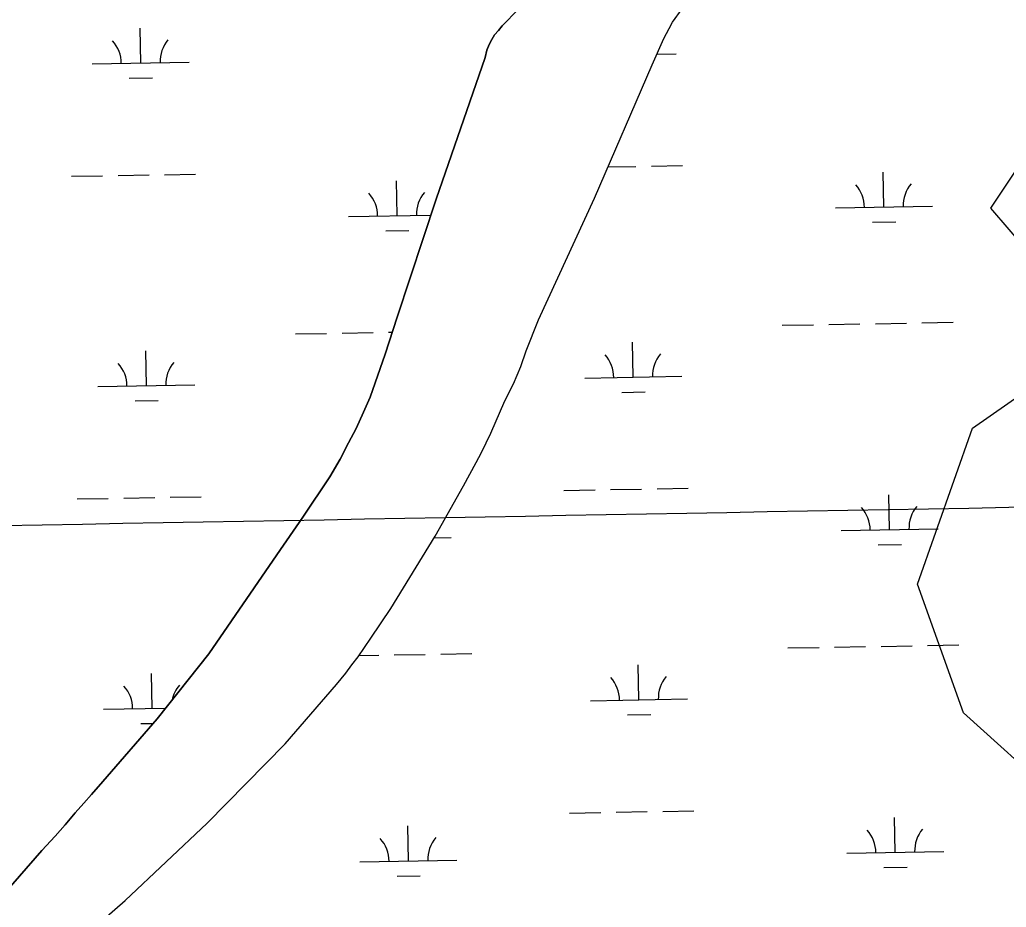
# Model space of a CAD drawing. Extents: x 3903937 to 3942190, y 260677 to 286651.
# Drawn here: x 3924563 to 3925580, y 271969 to 272884 of the extents above; entities that cross this region are included whole.
import ezdxf

# ---------------------------------------------------------------- set-up
doc = ezdxf.new("R2010")
doc.units = 0
for name, color, linetype in [('V-GRID-MAJR', 7, 'Continuous'), ('V-SITE-VEGE', 7, 'Continuous'), ('V-TOPO-SHOR', 7, 'Continuous'), ('V-WETL-SWMP', 7, 'Continuous')]:
    doc.layers.add(name, color=color, linetype=linetype)

msp = doc.modelspace()

# ---------------------------------------------------------------- linework, layer by layer
at = {"layer": 'V-GRID-MAJR'}
msp.add_spline([(3908100.257, 272076.177), (3913415.549, 272167.798), (3918730.829, 272260.192), (3924046.094, 272353.359), (3929361.347, 272447.3), (3934676.585, 272542.013), (3939991.81, 272637.5), (3939991.811, 272637.5)], degree=3, dxfattribs=at)
at = {"layer": 'V-SITE-VEGE'}
for points in [[(3925620.598, 272623.412), (3925563.8540000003, 272689.64), (3925620.598, 272774.8)], [(3925630.056, 272084.07300000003), (3925535.484, 272169.233), (3925488.197, 272301.702), (3925544.9390000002, 272462.556), (3925639.514, 272528.788)]]:
    msp.add_lwpolyline(points, dxfattribs=at)
at = {"layer": 'V-TOPO-SHOR'}
for points in [[(3924951.9960000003, 272576.939), (3924992.002, 272698.731), (3925042.534, 272844.924), (3925044.258, 272852.417), (3925046.8370000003, 272858.197), (3925049.522, 272863.331), (3925052.311, 272868.039), (3925056.174, 272872.637), (3925060.2490000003, 272877.343), (3925065.396, 272882.582), (3925071.937, 272889.318), (3925078.478, 272896.482), (3925084.594, 272904.93200000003), (3925089.747, 272914.136), (3925095.44, 272927.405), (3925099.419, 272939.39), (3925103.29, 272951.055)], [(3925097.486, 272574.479), (3925155.164, 272699.782), (3925214.5700000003, 272837.395), (3925226.7090000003, 272864.255), (3925232.078, 272874.74), (3925235.8340000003, 272881.374), (3925245.491, 272895.065)], [(3924466.5500000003, 271874.999), (3924546.279, 271982.378), (3924585.504, 272027.151), (3924599.203, 272041.905), (3924609.5810000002, 272053.828), (3924620.06, 272066.067), (3924628.983, 272076.215), (3924636.6610000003, 272085.107), (3924648.597, 272098.288), (3924704.524, 272162.936), (3924757.833, 272230.178), (3924827.682, 272332.094), (3924854.524, 272370.982), (3924882.399, 272412.476), (3924892.958, 272430.656), (3924901.855, 272447.685), (3924909.5100000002, 272462.206), (3924917.262, 272479.02), (3924923.869, 272494.683), (3924939.327, 272538.84), (3924951.9960000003, 272576.939)], [(3924612.767, 271924.563), (3924671.4590000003, 271975.773), (3924756.097, 272055.338), (3924836.345, 272137.07300000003), (3924889.473, 272198.268), (3924898.805, 272210.189), (3924905.234, 272218.762), (3924911.767, 272227.02400000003), (3924924.825, 272246.256), (3924945.342, 272276.882), (3924991.117, 272351.39), (3925020.305, 272403.317), (3925033.447, 272427.138), (3925038.825, 272437.583), (3925048.545, 272457.532), (3925062.899, 272490.843), (3925071.898, 272508.392), (3925079.332, 272526.351), (3925084.897, 272542.53), (3925097.486, 272574.479)]]:
    msp.add_lwpolyline(points, dxfattribs=at)
at = {"layer": 'V-WETL-SWMP'}
for p, q in [((3924687.5040234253, 272839.01573085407), (3924686.870459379, 272875.0101549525)), ((3925219.5352328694, 272848.3804741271), (3925239.3263169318, 272848.72883147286)), ((3924637.5117671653, 272838.13578058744), (3924737.4962796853, 272839.89568112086)), ((3924675.7774521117, 272823.3759328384), (3924699.7737351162, 272823.7983089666)), ((3925169.089930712, 272732.04267124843), (3925197.9565262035, 272732.5507733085)), ((3925213.9540481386, 272732.83235739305), (3925245.9490920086, 272733.3955255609)), ((3924616.138880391, 272722.3097018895), (3924648.1339243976, 272722.8728700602)), ((3924664.1314464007, 272723.1544541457), (3924696.126490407, 272723.71762231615)), ((3924712.12401241, 272723.9992064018), (3924744.1190564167, 272724.56237457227)), ((3925453.5781771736, 272690.6129658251), (3925452.9446136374, 272726.607389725)), ((3924951.7481431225, 272681.77981459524), (3924951.1145790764, 272717.77423869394)), ((3925403.5859211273, 272689.73301556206), (3925503.5704332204, 272691.4929160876)), ((3924901.755886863, 272680.8998643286), (3924986.63535186, 272682.39388987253)), ((3925441.851605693, 272674.97316789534), (3925465.8478885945, 272675.39554402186)), ((3924940.0215718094, 272666.14001657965), (3924964.0178548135, 272666.56239270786)), ((3925348.8638530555, 272568.68021570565), (3925380.858896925, 272569.24338387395)), ((3925396.8564188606, 272569.52496795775), (3925428.85146273, 272570.0881361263)), ((3925444.848984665, 272570.3697202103), (3925476.844028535, 272570.9328883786)), ((3925492.8415504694, 272571.21447246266), (3925524.8365943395, 272571.77764063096)), ((3924847.0338202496, 272559.8470638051), (3924879.028864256, 272560.4102319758)), ((3924895.026386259, 272560.69181606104), (3924927.0214302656, 272561.25498423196)), ((3924943.0189522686, 272561.53656831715), (3924946.8976937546, 272561.604840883)), ((3925195.188803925, 272515.22540979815), (3925194.555240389, 272551.2198336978)), ((3924693.3587711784, 272506.39225760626), (3924692.7252071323, 272542.3866817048)), ((3925145.1965478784, 272514.34545953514), (3925245.181059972, 272516.10536006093)), ((3924643.3665149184, 272505.5123073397), (3924743.3510274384, 272507.2722078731)), ((3925183.462232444, 272499.58561186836), (3925207.4585153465, 272500.00798799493)), ((3924681.632199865, 272490.7524595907), (3924705.6284828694, 272491.1748357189)), ((3925123.823659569, 272398.5193814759), (3925155.8187034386, 272399.0825496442)), ((3925171.8162253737, 272399.3641337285), (3925203.8112692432, 272399.92730189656)), ((3925219.8087911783, 272400.20888598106), (3925251.8038350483, 272400.7720541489)), ((3924621.9936281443, 272389.68622864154), (3924653.9886721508, 272390.2493968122)), ((3924669.986194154, 272390.53098089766), (3924701.9812381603, 272391.0941490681)), ((3924717.9787601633, 272391.37573315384), (3924749.97380417, 272391.9389013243)), ((3925459.432920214, 272357.98949441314), (3925458.799356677, 272393.98391831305)), ((3925409.4406641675, 272357.1095441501), (3925509.42517626, 272358.8694446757)), ((3924990.0955948, 272349.7283448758), (3925007.594911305, 272350.03636314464)), ((3925447.706348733, 272342.3496964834), (3925471.7026316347, 272342.7720726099)), ((3925354.718596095, 272236.0567442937), (3925386.7136399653, 272236.619912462)), ((3925402.7111619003, 272236.9014965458), (3925434.7062057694, 272237.46466471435)), ((3925450.7037277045, 272237.7462487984), (3925482.6987715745, 272238.3094169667)), ((3925498.6962935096, 272238.5910010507), (3925530.691337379, 272239.154169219)), ((3924912.617353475, 272228.2749969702), (3924932.875940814, 272228.6315831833)), ((3924948.8734627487, 272228.91316726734), (3924980.868506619, 272229.47633543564)), ((3924996.8660285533, 272229.7579195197), (3925028.861072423, 272230.321087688)), ((3925201.043546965, 272182.6019383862), (3925200.409983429, 272218.59636228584)), ((3924699.2135189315, 272173.7687843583), (3924698.5799548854, 272209.76320845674)), ((3925151.0512909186, 272181.7219881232), (3925251.035803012, 272183.481888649)), ((3924649.2212626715, 272172.88883409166), (3924713.308001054, 272174.01687164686)), ((3925189.316975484, 272166.9621404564), (3925213.313258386, 272167.384516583)), ((3924687.486947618, 272158.1289863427), (3924700.5635782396, 272158.3591576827)), ((3925129.6784026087, 272065.895910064), (3925161.673446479, 272066.4590782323)), ((3925177.6709684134, 272066.74066231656), (3925209.6660122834, 272067.3038304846)), ((3925225.663534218, 272067.5854145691), (3925257.658578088, 272068.14858273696)), ((3925465.2876632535, 272025.3660230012), (3925464.6540997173, 272061.36044690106)), ((3924963.4573982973, 272016.53294147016), (3924962.823834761, 272052.52736537)), ((3925415.295407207, 272024.4860727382), (3925515.2799193, 272026.24597326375)), ((3924913.465142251, 272015.65299120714), (3925013.449654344, 272017.4128917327)), ((3925453.5610917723, 272009.7262250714), (3925477.5573746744, 272010.148601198)), ((3924951.7308268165, 272000.89314354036), (3924975.7271097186, 272001.31551966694))]:
    msp.add_line(p, q, dxfattribs=at)
for points in [[(3924612.768, 271924.56200000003), (3924671.4590000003, 271975.773), (3924756.096, 272055.337), (3924836.346, 272137.07300000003), (3924889.472, 272198.268), (3924898.806, 272210.189), (3924905.234, 272218.763), (3924911.768, 272227.02400000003), (3924924.825, 272246.257), (3924945.342, 272276.88300000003), (3924991.117, 272351.391), (3925020.305, 272403.317), (3925033.448, 272427.137), (3925038.826, 272437.583), (3925048.545, 272457.532), (3925062.9, 272490.843), (3925071.899, 272508.392), (3925079.332, 272526.352), (3925084.896, 272542.531), (3925097.485, 272574.48), (3925155.163, 272699.782), (3925214.571, 272837.396), (3925226.7090000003, 272864.254), (3925232.078, 272874.74), (3925235.835, 272881.373), (3925245.491, 272895.065)], [(3925071.937, 272889.319), (3925065.396, 272882.582), (3925060.2490000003, 272877.343), (3925056.173, 272872.637), (3925052.312, 272868.039), (3925049.521, 272863.331), (3925046.8370000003, 272858.196), (3925044.259, 272852.417), (3925042.535, 272844.924), (3924992.002, 272698.732), (3924951.9960000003, 272576.938), (3924939.328, 272538.839), (3924923.869, 272494.68200000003), (3924917.261, 272479.01900000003), (3924909.5100000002, 272462.205), (3924901.8540000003, 272447.685), (3924892.958, 272430.657), (3924882.399, 272412.477), (3924854.524, 272370.981), (3924827.682, 272332.09500000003), (3924757.833, 272230.178), (3924704.523, 272162.936), (3924648.597, 272098.289), (3924636.662, 272085.107), (3924628.984, 272076.215), (3924620.06, 272066.068), (3924609.5810000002, 272053.829), (3924599.204, 272041.904), (3924585.504, 272027.151), (3924546.2800000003, 271982.377)]]:
    msp.add_lwpolyline(points, dxfattribs=at)
for centre, radius, start, end in [((3924632.2612869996, 272838.5182397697), 35.24628790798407, 0.2365807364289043, 41.78023906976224), ((3924742.7300477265, 272840.4626812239), 35.246287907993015, 140.23657771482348, 181.7802360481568), ((3925398.3354409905, 272690.1154747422), 35.24628790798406, 0.23658073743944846, 41.78023907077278), ((3925508.8042012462, 272692.059916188), 35.246287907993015, 140.23657771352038, 181.7802360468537), ((3924896.505406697, 272681.2823235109), 35.24628790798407, 0.2365807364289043, 41.78023906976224), ((3925006.9741674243, 272683.22676496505), 35.246287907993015, 140.23657771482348, 181.7802360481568), ((3925250.414827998, 272516.6723601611), 35.246287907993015, 140.23657771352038, 181.7802360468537), ((3924638.116034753, 272505.89476652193), 35.24628790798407, 0.2365807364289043, 41.78023906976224), ((3924748.5847954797, 272507.8392079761), 35.246287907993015, 140.23657771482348, 181.7802360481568), ((3925139.9460677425, 272514.7279187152), 35.24628790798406, 0.23658073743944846, 41.78023907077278), ((3925404.1901840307, 272357.49200333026), 35.24628790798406, 0.23658073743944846, 41.78023907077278), ((3925514.6589442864, 272359.4364447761), 35.246287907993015, 140.23657771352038, 181.7802360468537), ((3925145.8008107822, 272182.1044473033), 35.24628790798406, 0.23658073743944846, 41.78023907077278), ((3925256.2695710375, 272184.04888874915), 35.246287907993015, 140.23657771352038, 181.7802360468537), ((3924643.9707825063, 272173.27129327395), 35.24628790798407, 0.2365807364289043, 41.78023906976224), ((3924754.439543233, 272175.2157347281), 35.246287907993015, 140.23657771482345, 168.29855583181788), ((3925018.68342237, 272017.9798918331), 35.246287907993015, 140.23657771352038, 181.7802360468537), ((3925410.04492707, 272024.86853191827), 35.24628790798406, 0.23658073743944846, 41.78023907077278), ((3925520.5136873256, 272026.81297336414), 35.246287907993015, 140.23657771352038, 181.7802360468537), ((3924908.214662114, 272016.0354503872), 35.24628790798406, 0.23658073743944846, 41.78023907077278)]:
    msp.add_arc(centre, radius, start, end, dxfattribs=at)

doc.saveas('drawing.dxf')
